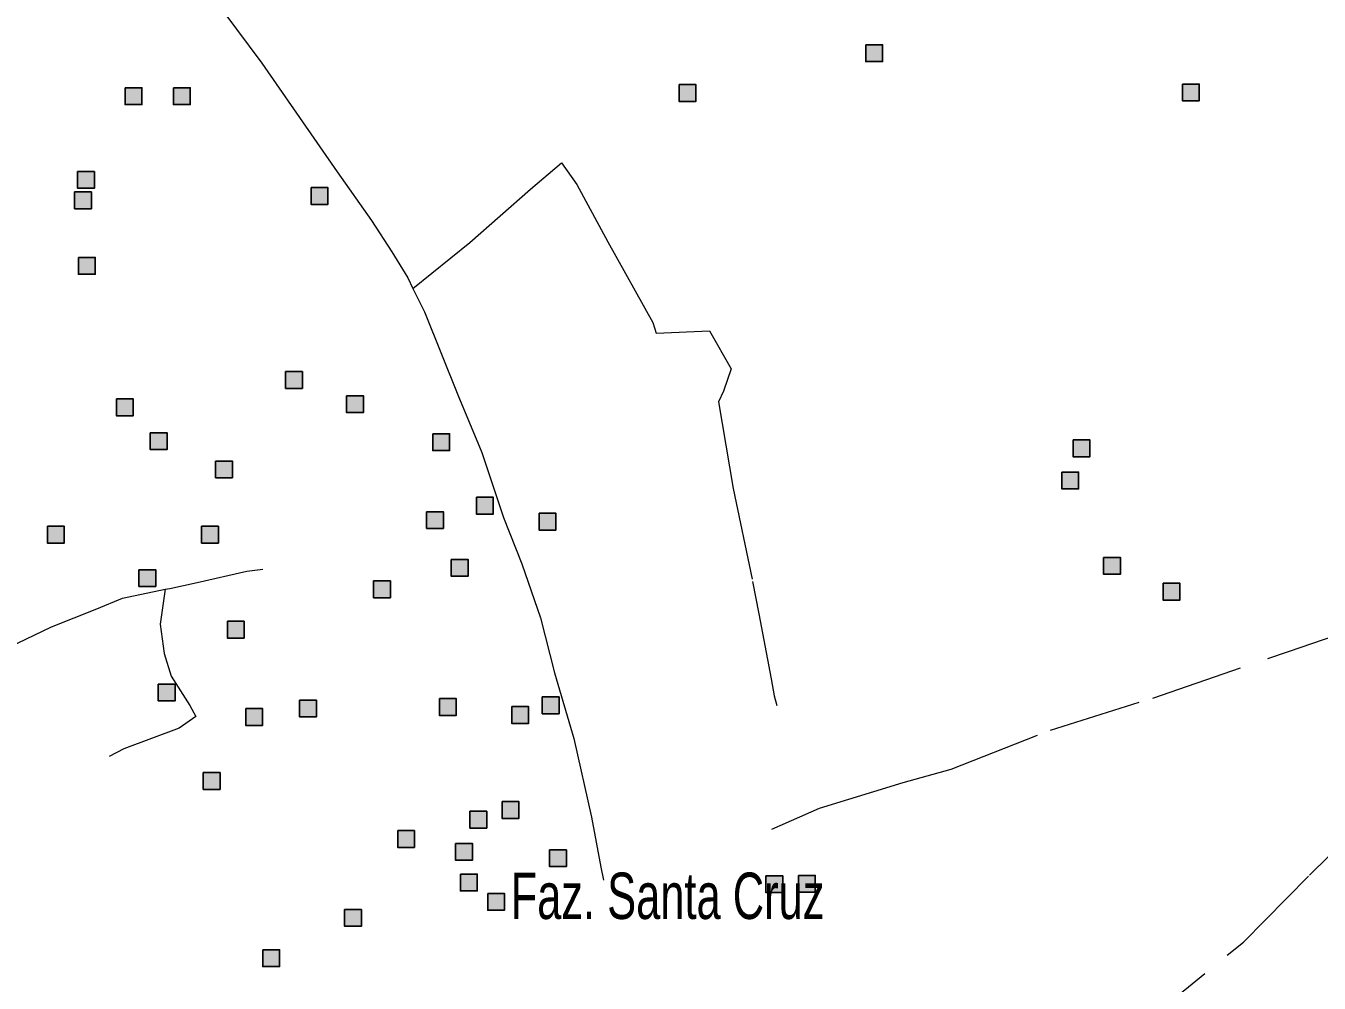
# Model space of a CAD drawing. Extents: x 445.6 to 500, y 8618.1 to 8673.4.
# Drawn here: x 481.297 to 485.757, y 8633.424 to 8636.728 of the extents above; entities that cross this region are included whole.
import ezdxf

# ---------------------------------------------------------------- set-up
doc = ezdxf.new("R2010")
doc.units = 0
doc.header["$LTSCALE"] = 0.064
doc.linetypes.add('DOT_DASHED', pattern=[7.7, 5, -1.2, 0.3, -1.2])
doc.layers.add('2', color=7, linetype='Continuous', lineweight=25)
doc.layers.add('22', color=7, linetype='DOT_DASHED', lineweight=13)
doc.layers.add('61', color=7, linetype='Continuous')

msp = doc.modelspace()

# ---------------------------------------------------------------- hatches: boundary and pattern name
at = {"layer": '2'}
for points in [[(484.1932, 8636.6627), (484.2512, 8636.6627), (484.2512, 8636.6047), (484.1932, 8636.6047)], [(481.6391, 8636.5143), (481.6971, 8636.5143), (481.6971, 8636.4563), (481.6391, 8636.4563)], [(481.8054, 8636.5143), (481.8634, 8636.5143), (481.8634, 8636.4563), (481.8054, 8636.4563)], [(483.5495, 8636.5255), (483.6075, 8636.5255), (483.6075, 8636.4675), (483.5495, 8636.4675)], [(485.2851, 8636.5274), (485.3431, 8636.5274), (485.3431, 8636.4694), (485.2851, 8636.4694)], [(481.475, 8636.2254), (481.533, 8636.2254), (481.533, 8636.1674), (481.475, 8636.1674)], [(481.4649, 8636.1548), (481.5229, 8636.1548), (481.5229, 8636.0968), (481.4649, 8636.0968)], [(482.2805, 8636.1697), (482.3385, 8636.1697), (482.3385, 8636.1117), (482.2805, 8636.1117)], [(481.4778, 8635.9287), (481.5358, 8635.9287), (481.5358, 8635.8707), (481.4778, 8635.8707)], [(482.1924, 8635.5348), (482.2504, 8635.5348), (482.2504, 8635.4768), (482.1924, 8635.4768)], [(481.6092, 8635.4404), (481.6672, 8635.4404), (481.6672, 8635.3824), (481.6092, 8635.3824)], [(482.403, 8635.4514), (482.461, 8635.4514), (482.461, 8635.3934), (482.403, 8635.3934)], [(481.7255, 8635.3237), (481.7835, 8635.3237), (481.7835, 8635.2657), (481.7255, 8635.2657)], [(482.6998, 8635.3204), (482.7578, 8635.3204), (482.7578, 8635.2624), (482.6998, 8635.2624)], [(484.9082, 8635.2991), (484.9662, 8635.2991), (484.9662, 8635.2411), (484.9082, 8635.2411)], [(481.951, 8635.2263), (482.009, 8635.2263), (482.009, 8635.1683), (481.951, 8635.1683)], [(484.8694, 8635.1879), (484.9274, 8635.1879), (484.9274, 8635.1299), (484.8694, 8635.1299)], [(482.8505, 8635.1014), (482.9085, 8635.1014), (482.9085, 8635.0434), (482.8505, 8635.0434)], [(482.6787, 8635.0514), (482.7367, 8635.0514), (482.7367, 8634.9934), (482.6787, 8634.9934)], [(483.0666, 8635.0458), (483.1246, 8635.0458), (483.1246, 8634.9878), (483.0666, 8634.9878)], [(481.3709, 8635.0013), (481.4289, 8635.0013), (481.4289, 8634.9433), (481.3709, 8634.9433)], [(481.9029, 8635.0013), (481.9609, 8635.0013), (481.9609, 8634.9433), (481.9029, 8634.9433)], [(482.7635, 8634.8866), (482.8215, 8634.8866), (482.8215, 8634.8286), (482.7635, 8634.8286)], [(485.0135, 8634.8934), (485.0715, 8634.8934), (485.0715, 8634.8354), (485.0135, 8634.8354)], [(481.6867, 8634.8513), (481.7447, 8634.8513), (481.7447, 8634.7933), (481.6867, 8634.7933)], [(482.4958, 8634.8124), (482.5538, 8634.8124), (482.5538, 8634.7544), (482.4958, 8634.7544)], [(485.2186, 8634.8044), (485.2766, 8634.8044), (485.2766, 8634.7464), (485.2186, 8634.7464)], [(481.9915, 8634.6734), (482.0495, 8634.6734), (482.0495, 8634.6154), (481.9915, 8634.6154)], [(481.7532, 8634.4566), (481.8112, 8634.4566), (481.8112, 8634.3986), (481.7532, 8634.3986)], [(482.2409, 8634.4011), (482.2989, 8634.4011), (482.2989, 8634.3431), (482.2409, 8634.3431)], [(482.723, 8634.4066), (482.781, 8634.4066), (482.781, 8634.3486), (482.723, 8634.3486)], [(483.0777, 8634.4122), (483.1357, 8634.4122), (483.1357, 8634.3542), (483.0777, 8634.3542)], [(482.0549, 8634.3721), (482.1129, 8634.3721), (482.1129, 8634.3141), (482.0549, 8634.3141)], [(482.9724, 8634.3788), (483.0304, 8634.3788), (483.0304, 8634.3208), (482.9724, 8634.3208)], [(481.9084, 8634.1509), (481.9664, 8634.1509), (481.9664, 8634.0929), (481.9084, 8634.0929)], [(482.9392, 8634.0509), (482.9972, 8634.0509), (482.9972, 8633.9929), (482.9392, 8633.9929)], [(482.8283, 8634.0175), (482.8863, 8634.0175), (482.8863, 8633.9595), (482.8283, 8633.9595)], [(482.5789, 8633.9508), (482.6369, 8633.9508), (482.6369, 8633.8928), (482.5789, 8633.8928)], [(482.7784, 8633.9064), (482.8364, 8633.9064), (482.8364, 8633.8484), (482.7784, 8633.8484)], [(483.1027, 8633.8844), (483.1607, 8633.8844), (483.1607, 8633.8264), (483.1027, 8633.8264)], [(482.7951, 8633.8008), (482.8531, 8633.8008), (482.8531, 8633.7428), (482.7951, 8633.7428)], [(483.8491, 8633.7949), (483.9071, 8633.7949), (483.9071, 8633.7369), (483.8491, 8633.7369)], [(483.9611, 8633.7964), (484.0191, 8633.7964), (484.0191, 8633.7384), (483.9611, 8633.7384)], [(482.8893, 8633.7341), (482.9473, 8633.7341), (482.9473, 8633.6761), (482.8893, 8633.6761)], [(482.3961, 8633.6785), (482.4541, 8633.6785), (482.4541, 8633.6205), (482.3961, 8633.6205)], [(482.1135, 8633.5395), (482.1715, 8633.5395), (482.1715, 8633.4815), (482.1135, 8633.4815)]]:
    msp.add_hatch(color=256, dxfattribs=at).paths.add_polyline_path(points)

# ---------------------------------------------------------------- linework, layer by layer
for points in [[(484.1932, 8636.6627), (484.2512, 8636.6627), (484.2512, 8636.6047), (484.1932, 8636.6047)], [(481.6391, 8636.5143), (481.6971, 8636.5143), (481.6971, 8636.4563), (481.6391, 8636.4563)], [(481.8054, 8636.5143), (481.8634, 8636.5143), (481.8634, 8636.4563), (481.8054, 8636.4563)], [(483.5495, 8636.5255), (483.6075, 8636.5255), (483.6075, 8636.4675), (483.5495, 8636.4675)], [(485.2851, 8636.5274), (485.3431, 8636.5274), (485.3431, 8636.4694), (485.2851, 8636.4694)], [(481.475, 8636.2254), (481.533, 8636.2254), (481.533, 8636.1674), (481.475, 8636.1674)], [(481.4649, 8636.1548), (481.5229, 8636.1548), (481.5229, 8636.0968), (481.4649, 8636.0968)], [(482.2805, 8636.1697), (482.3385, 8636.1697), (482.3385, 8636.1117), (482.2805, 8636.1117)], [(481.4778, 8635.9287), (481.5358, 8635.9287), (481.5358, 8635.8707), (481.4778, 8635.8707)], [(482.1924, 8635.5348), (482.2504, 8635.5348), (482.2504, 8635.4768), (482.1924, 8635.4768)], [(481.6092, 8635.4404), (481.6672, 8635.4404), (481.6672, 8635.3824), (481.6092, 8635.3824)], [(482.403, 8635.4514), (482.461, 8635.4514), (482.461, 8635.3934), (482.403, 8635.3934)], [(481.7255, 8635.3237), (481.7835, 8635.3237), (481.7835, 8635.2657), (481.7255, 8635.2657)], [(482.6998, 8635.3204), (482.7578, 8635.3204), (482.7578, 8635.2624), (482.6998, 8635.2624)], [(484.9082, 8635.2991), (484.9662, 8635.2991), (484.9662, 8635.2411), (484.9082, 8635.2411)], [(481.951, 8635.2263), (482.009, 8635.2263), (482.009, 8635.1683), (481.951, 8635.1683)], [(484.8694, 8635.1879), (484.9274, 8635.1879), (484.9274, 8635.1299), (484.8694, 8635.1299)], [(482.8505, 8635.1014), (482.9085, 8635.1014), (482.9085, 8635.0434), (482.8505, 8635.0434)], [(482.6787, 8635.0514), (482.7367, 8635.0514), (482.7367, 8634.9934), (482.6787, 8634.9934)], [(483.0666, 8635.0458), (483.1246, 8635.0458), (483.1246, 8634.9878), (483.0666, 8634.9878)], [(481.3709, 8635.0013), (481.4289, 8635.0013), (481.4289, 8634.9433), (481.3709, 8634.9433)], [(481.9029, 8635.0013), (481.9609, 8635.0013), (481.9609, 8634.9433), (481.9029, 8634.9433)], [(482.7635, 8634.8866), (482.8215, 8634.8866), (482.8215, 8634.8286), (482.7635, 8634.8286)], [(485.0135, 8634.8934), (485.0715, 8634.8934), (485.0715, 8634.8354), (485.0135, 8634.8354)], [(481.6867, 8634.8513), (481.7447, 8634.8513), (481.7447, 8634.7933), (481.6867, 8634.7933)], [(482.4958, 8634.8124), (482.5538, 8634.8124), (482.5538, 8634.7544), (482.4958, 8634.7544)], [(485.2186, 8634.8044), (485.2766, 8634.8044), (485.2766, 8634.7464), (485.2186, 8634.7464)], [(481.9915, 8634.6734), (482.0495, 8634.6734), (482.0495, 8634.6154), (481.9915, 8634.6154)], [(481.7532, 8634.4566), (481.8112, 8634.4566), (481.8112, 8634.3986), (481.7532, 8634.3986)], [(482.2409, 8634.4011), (482.2989, 8634.4011), (482.2989, 8634.3431), (482.2409, 8634.3431)], [(482.723, 8634.4066), (482.781, 8634.4066), (482.781, 8634.3486), (482.723, 8634.3486)], [(483.0777, 8634.4122), (483.1357, 8634.4122), (483.1357, 8634.3542), (483.0777, 8634.3542)], [(482.0549, 8634.3721), (482.1129, 8634.3721), (482.1129, 8634.3141), (482.0549, 8634.3141)], [(482.9724, 8634.3788), (483.0304, 8634.3788), (483.0304, 8634.3208), (482.9724, 8634.3208)], [(481.9084, 8634.1509), (481.9664, 8634.1509), (481.9664, 8634.0929), (481.9084, 8634.0929)], [(482.9392, 8634.0509), (482.9972, 8634.0509), (482.9972, 8633.9929), (482.9392, 8633.9929)], [(482.8283, 8634.0175), (482.8863, 8634.0175), (482.8863, 8633.9595), (482.8283, 8633.9595)], [(482.5789, 8633.9508), (482.6369, 8633.9508), (482.6369, 8633.8928), (482.5789, 8633.8928)], [(482.7784, 8633.9064), (482.8364, 8633.9064), (482.8364, 8633.8484), (482.7784, 8633.8484)], [(483.1027, 8633.8844), (483.1607, 8633.8844), (483.1607, 8633.8264), (483.1027, 8633.8264)], [(482.7951, 8633.8008), (482.8531, 8633.8008), (482.8531, 8633.7428), (482.7951, 8633.7428)], [(483.8491, 8633.7949), (483.9071, 8633.7949), (483.9071, 8633.7369), (483.8491, 8633.7369)], [(483.9611, 8633.7964), (484.0191, 8633.7964), (484.0191, 8633.7384), (483.9611, 8633.7384)], [(482.8893, 8633.7341), (482.9473, 8633.7341), (482.9473, 8633.6761), (482.8893, 8633.6761)], [(482.3961, 8633.6785), (482.4541, 8633.6785), (482.4541, 8633.6205), (482.3961, 8633.6205)], [(482.1135, 8633.5395), (482.1715, 8633.5395), (482.1715, 8633.4815), (482.1135, 8633.4815)]]:
    msp.add_lwpolyline(points, close=True, dxfattribs=at)
at = {"layer": '22'}
for points in [[(481.6317, 8637.2077), (481.6894, 8637.1379), (481.7694, 8637.023), (481.8895, 8636.8882), (481.9795, 8636.7758), (482.1104, 8636.5994), (482.2405, 8636.4121), (482.3705, 8636.2248), (482.4886, 8636.0558), (482.5586, 8635.9484), (482.6136, 8635.8585), (482.6317, 8635.8217)], [(482.6317, 8635.8217), (482.8281, 8635.9799), (483.0367, 8636.1641), (483.1437, 8636.2549), (483.1972, 8636.1802), (483.3042, 8635.9825), (483.4593, 8635.7048), (483.47, 8635.6674), (483.6546, 8635.6754), (483.7295, 8635.5445), (483.7027, 8635.4671), (483.6851, 8635.4305), (483.7359, 8635.1313), (483.8028, 8634.8108), (483.8241, 8634.6994), (483.8669, 8634.475), (483.8776, 8634.4163), (483.8862, 8634.3831)], [(482.6317, 8635.8217), (482.6711, 8635.7412), (482.7862, 8635.4552), (482.8687, 8635.2555), (482.9441, 8635.0316), (483.0066, 8634.8718), (483.0718, 8634.6855), (483.1193, 8634.4957), (483.1869, 8634.2685), (483.247, 8633.9975), (483.2795, 8633.8252), (483.2886, 8633.7798)], [(480.2821, 8635.0206), (480.608, 8635.085), (480.8083, 8635.1257), (480.944, 8635.1494), (480.961, 8635.0172), (480.9915, 8634.6986), (481.0085, 8634.4715), (481.2393, 8634.5834), (481.3853, 8634.6546), (481.5414, 8634.7156), (481.6297, 8634.7528), (481.777, 8634.7835)], [(481.777, 8634.7835), (481.7926, 8634.7867), (481.8876, 8634.8071), (482.059, 8634.8467), (482.1135, 8634.8525)], [(481.777, 8634.7835), (481.7603, 8634.6637), (481.7739, 8634.562), (481.7976, 8634.484), (481.8621, 8634.3824), (481.8825, 8634.3451), (481.8248, 8634.3044), (481.6347, 8634.2332), (481.5838, 8634.2061)], [(483.4264, 8631.9812), (483.7318, 8632.2064), (484.1378, 8632.5105), (484.7037, 8632.9497), (484.8083, 8633.0265), (485.1143, 8633.256), (485.4957, 8633.5662), (485.7233, 8633.7965), (486.0964, 8634.1671), (486.4132, 8634.4865), (486.3527, 8634.657), (486.3066, 8634.7584), (486.2974, 8634.7858)], [(483.8689, 8633.9562), (484.0334, 8634.0277), (484.3217, 8634.1163), (484.488, 8634.1634), (484.8308, 8634.2976), (485.1828, 8634.4083), (485.6513, 8634.5689), (485.9341, 8634.6657), (486.202, 8634.7527), (486.2974, 8634.7858)]]:
    msp.add_lwpolyline(points, dxfattribs=at)

# ---------------------------------------------------------------- texts
at = {"layer": '61', "width": 0.7}
msp.add_text('Faz. Santa Cruz', height=0.16, dxfattribs=at).set_placement((482.9686, 8633.6458))

doc.saveas('drawing.dxf')
